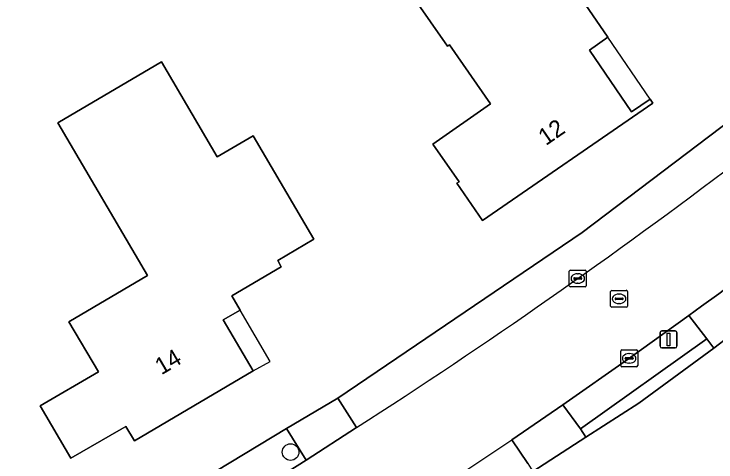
# Model space of a CAD drawing. Extents: x 162661 to 163484, y 380247 to 381230.
# Drawn here: x 163252.74 to 163294.19, y 380811.4 to 380837.83 of the extents above; entities that cross this region are included whole.
import ezdxf

# ---------------------------------------------------------------- set-up
doc = ezdxf.new("R2010")
doc.units = 0
for name, color, linetype in [('IMGEO_Berm_groen', 7, 'Continuous'), ('IMGEO_Boom', 7, 'Continuous'), ('IMGEO_Erf', 7, 'Continuous'), ('IMGEO_Groenvoorziening', 7, 'Continuous'), ('IMGEO_Haag', 7, 'Continuous'), ('IMGEO_Kolk', 7, 'Continuous'), ('IMGEO_Lichtmast', 7, 'Continuous'), ('IMGEO_Pand', 7, 'Continuous'), ('IMGEO_Pand_nummerreeks', 7, 'Continuous'), ('IMGEO_Pand_overbouw', 7, 'Continuous'), ('IMGEO_Parkeervlak_halfverhard', 7, 'Continuous'), ('IMGEO_Rijbaan_lokaal_gesloten', 7, 'Continuous'), ('IMGEO_Rioolput', 7, 'Continuous'), ('IMGEO_Voetpad_open', 7, 'Continuous')]:
    doc.layers.add(name, color=color, linetype=linetype)

msp = doc.modelspace()

# ---------------------------------------------------------------- linework, layer by layer
at = {"layer": 'IMGEO_Berm_groen'}
msp.add_lwpolyline([(163268.777, 380810.744), (163269.991, 380811.509), (163268.827, 380813.377), (163259.718, 380807.867), (163249.489, 380802.652), (163234.804, 380796.412), (163233.609, 380795.947), (163230.868, 380795.207), (163231.337, 380793.654), (163232.546, 380794.003), (163234.122, 380794.496), (163235.335, 380794.916)], dxfattribs=at)
at = {"layer": 'IMGEO_Boom'}
msp.add_circle((163269.076, 380811.987), 0.489, dxfattribs=at)
at = {"layer": 'IMGEO_Erf'}
for points in [[(163284.386, 380846.539), (163287.518, 380842.017), (163285.139, 380840.377), (163287.81, 380836.462), (163286.717, 380835.701), (163289.199, 380832.062), (163290.299, 380832.813), (163290.471, 380832.561), (163280.409, 380825.643), (163278.9, 380827.84), (163279.023, 380827.926), (163277.468, 380830.156), (163280.884, 380832.538), (163278.463, 380836.01), (163278.348, 380835.93), (163275.326, 380840.265)], [(163266.857, 380830.641), (163270.449, 380824.538), (163268.313, 380823.281), (163268.527, 380822.919), (163265.597, 380821.195), (163266.094, 380820.351), (163265.084, 380819.789), (163266.858, 380816.772), (163259.856, 380812.653), (163259.353, 380813.504), (163259.067, 380813.338), (163256.108, 380811.625), (163254.293, 380814.723), (163257.726, 380816.711), (163255.989, 380819.664), (163260.633, 380822.398), (163255.337, 380831.399), (163261.451, 380834.997), (163264.745, 380829.399)]]:
    msp.add_lwpolyline(points, close=True, dxfattribs=at)
for points in [[(163358.343, 380813.122), (163328.383, 380844.802), (163327.309, 380843.958), (163315.112, 380834.375), (163312.188, 380832.112), (163296.843, 380820.233), (163294.076, 380818.108), (163289.632, 380814.871), (163286.499, 380812.86), (163283.372, 380810.85), (163278.115, 380807.338)], [(163127.759, 380780.998), (163130.169, 380781.233), (163135.951, 380781.798), (163169.717, 380785.094), (163173.288, 380785.441), (163177.861, 380785.922), (163181.694, 380786.429), (163187.844, 380787.314), (163203.861, 380789.941), (163216.422, 380792.223), (163223.823, 380793.651), (163227.184, 380794.299), (163228.163, 380794.477), (163230.868, 380795.207), (163233.609, 380795.947), (163234.804, 380796.412), (163249.489, 380802.652), (163259.718, 380807.867), (163268.827, 380813.377), (163271.872, 380815.173), (163286.296, 380824.946), (163299.265, 380834.754)]]:
    msp.add_lwpolyline(points, dxfattribs=at)
at = {"layer": 'IMGEO_Groenvoorziening'}
msp.add_lwpolyline([(163295.418, 380829.09), (163300.721, 380833.188), (163300.104, 380835.416), (163299.265, 380834.754), (163286.296, 380824.946), (163271.872, 380815.173), (163272.964, 380813.427)], dxfattribs=at)
msp.add_lwpolyline([(163293.648, 380818.666), (163286.202, 380813.348), (163286.499, 380812.86), (163289.632, 380814.871), (163294.076, 380818.108)], close=True, dxfattribs=at)
msp.add_arc((163083.936, 381108.339), 350.292, 302.65851, 307.13762, dxfattribs=at)
at = {"layer": 'IMGEO_Haag'}
msp.add_lwpolyline([(163293.648, 380818.666), (163286.202, 380813.348), (163286.499, 380812.86), (163289.632, 380814.871), (163294.076, 380818.108)], close=True, dxfattribs=at)
at = {"layer": 'IMGEO_Kolk'}
for p, q in [((163285.533, 380821.799), (163285.533, 380822.651)), ((163285.608, 380822.725), (163286.46, 380822.725)), ((163286.021, 380822.505), (163286.046, 380822.505)), ((163286.534, 380822.651), (163286.534, 380821.799)), ((163285.792, 380822.219), (163285.792, 380822.231)), ((163286.23, 380822.182), (163285.832, 380822.182)), ((163285.835, 380822.268), (163286.233, 380822.268)), ((163286.276, 380822.231), (163286.276, 380822.219)), ((163286.46, 380821.725), (163285.608, 380821.725)), ((163286.044, 380821.945), (163286.019, 380821.945)), ((163288.568, 380817.087), (163288.568, 380817.939)), ((163288.643, 380818.013), (163289.495, 380818.013)), ((163289.569, 380817.939), (163289.569, 380817.087)), ((163288.87, 380817.556), (163289.268, 380817.556)), ((163289.056, 380817.793), (163289.081, 380817.793)), ((163288.827, 380817.507), (163288.827, 380817.519)), ((163289.265, 380817.47), (163288.867, 380817.47)), ((163289.079, 380817.233), (163289.054, 380817.233)), ((163289.311, 380817.519), (163289.311, 380817.507)), ((163289.495, 380817.013), (163288.643, 380817.013))]:
    msp.add_line(p, q, dxfattribs=at)
for points in [[(163285.533, 380821.799), (163285.533, 380822.651)], [(163285.608, 380822.725), (163286.46, 380822.725)], [(163286.534, 380822.651), (163286.534, 380821.799)], [(163286.46, 380821.725), (163285.608, 380821.725)], [(163288.568, 380817.087), (163288.568, 380817.939)], [(163288.643, 380818.013), (163289.495, 380818.013)], [(163289.569, 380817.939), (163289.569, 380817.087)], [(163289.495, 380817.013), (163288.643, 380817.013)]]:
    msp.add_lwpolyline(points, dxfattribs=at)
for centre, radius, start, end in [((163285.61, 380822.649), 0.0765, 91.552, 178.448), ((163285.61, 380822.649), 0.0765, 91.552, 178.448), ((163286.458, 380822.649), 0.0765, 1.552, 88.448), ((163286.458, 380822.649), 0.0765, 1.552, 88.448), ((163285.832, 380822.228), 0.0403, 85.8775, 175.7526), ((163285.829, 380822.218), 0.0366, 178.938, 274.7102), ((163286.233, 380822.225), 0.043, 264.8664, 352.4533), ((163286.237, 380822.23), 0.0386, 1.7309, 96.639), ((163285.61, 380821.801), 0.0765, 181.552, 268.448), ((163285.61, 380821.801), 0.0765, 181.552, 268.448), ((163286.458, 380821.801), 0.0765, 271.552, 358.448), ((163286.458, 380821.801), 0.0765, 271.552, 358.448), ((163288.645, 380817.937), 0.0765, 91.552, 178.448), ((163288.645, 380817.937), 0.0765, 91.552, 178.448), ((163289.493, 380817.937), 0.0765, 1.552, 88.448), ((163289.493, 380817.937), 0.0765, 1.552, 88.448), ((163288.867, 380817.516), 0.0403, 85.8775, 175.7526), ((163289.272, 380817.518), 0.0386, 1.7309, 96.639), ((163288.864, 380817.506), 0.0366, 178.938, 274.7102), ((163289.268, 380817.513), 0.043, 264.8664, 352.4533), ((163288.645, 380817.089), 0.0765, 181.552, 268.448), ((163288.645, 380817.089), 0.0765, 181.552, 268.448), ((163289.493, 380817.089), 0.0765, 271.552, 358.448), ((163289.493, 380817.089), 0.0765, 271.552, 358.448)]:
    msp.add_arc(centre, radius, start, end, dxfattribs=at)
for centre, major_axis, ratio, start_param, end_param in [((163286.02, 380822.225), (-0.387, 0.002), 0.722429, 4.712389, 7.853982), ((163286.045, 380822.225), (-0.39, 0.002), 0.717154, 1.570796, 4.712389), ((163289.055, 380817.513), (-0.387, 0.002), 0.722429, 4.712389, 7.853982), ((163289.08, 380817.513), (-0.39, 0.002), 0.717154, 1.570796, 4.712389)]:
    msp.add_ellipse(centre, major_axis=major_axis, ratio=ratio, start_param=start_param, end_param=end_param, dxfattribs=at)
at = {"layer": 'IMGEO_Lichtmast'}
for p, q in [((163290.896, 380818.232), (163290.896, 380819.032)), ((163290.896, 380819.032), (163290.896, 380818.232)), ((163290.996, 380819.132), (163291.786, 380819.132)), ((163291.786, 380819.132), (163290.996, 380819.132)), ((163291.886, 380819.032), (163291.886, 380818.232)), ((163291.886, 380818.232), (163291.886, 380819.032)), ((163291.786, 380818.132), (163290.996, 380818.132)), ((163290.996, 380818.132), (163291.786, 380818.132))]:
    msp.add_line(p, q, dxfattribs=at)
msp.add_lwpolyline([(163291.316, 380819.007), (163291.466, 380819.007), (163291.466, 380818.257), (163291.316, 380818.257), (163291.316, 380819.007)], dxfattribs=at)
for centre, start, end in [((163290.996, 380819.032), 90, 180), ((163290.996, 380819.032), 90, 180), ((163291.786, 380819.032), 0, 90), ((163291.786, 380819.032), 360, 90), ((163290.996, 380818.232), 180, 270), ((163290.996, 380818.232), 180, 270), ((163291.786, 380818.232), 270, 0), ((163291.786, 380818.232), 270, 0)]:
    msp.add_arc(centre, 0.1, start, end, dxfattribs=at)
at = {"layer": 'IMGEO_Pand'}
for points in [[(163286.717, 380835.701), (163287.81, 380836.462), (163285.139, 380840.377), (163287.518, 380842.017), (163284.386, 380846.539), (163275.326, 380840.265), (163278.348, 380835.93), (163278.463, 380836.01), (163280.884, 380832.538), (163277.468, 380830.156), (163279.023, 380827.926), (163278.9, 380827.84), (163280.409, 380825.643), (163290.471, 380832.561), (163290.299, 380832.813), (163289.199, 380832.062)], [(163266.858, 380816.772), (163265.084, 380819.789), (163266.094, 380820.351), (163265.597, 380821.195), (163268.527, 380822.919), (163268.313, 380823.281), (163270.449, 380824.538), (163266.857, 380830.641), (163264.745, 380829.399), (163261.451, 380834.997), (163255.337, 380831.399), (163260.633, 380822.398), (163255.989, 380819.664), (163257.726, 380816.711), (163254.293, 380814.723), (163256.108, 380811.625), (163259.067, 380813.338), (163259.353, 380813.504), (163259.856, 380812.653)]]:
    msp.add_lwpolyline(points, close=True, dxfattribs=at)
at = {"layer": 'IMGEO_Pand_overbouw'}
for points in [[(163290.299, 380832.813), (163287.81, 380836.462), (163286.717, 380835.701), (163289.199, 380832.062)], [(163266.858, 380816.772), (163267.868, 380817.334), (163266.094, 380820.351), (163265.084, 380819.789)]]:
    msp.add_lwpolyline(points, close=True, dxfattribs=at)
at = {"layer": 'IMGEO_Parkeervlak_halfverhard'}
msp.add_lwpolyline([(163293.648, 380818.666), (163292.588, 380820.05), (163289.024, 380817.48), (163285.156, 380814.764), (163286.202, 380813.348)], close=True, dxfattribs=at)
msp.add_lwpolyline([(163283.087, 380811.31), (163282.143, 380812.714)], dxfattribs=at)
msp.add_arc((163131.346, 381036.662), 269.986, 298.17056, 303.9546, dxfattribs=at)
at = {"layer": 'IMGEO_Rijbaan_lokaal_gesloten'}
for points in [[(163282.143, 380812.714), (163285.156, 380814.764), (163289.024, 380817.48), (163292.588, 380820.05), (163293.338, 380820.591), (163294.365, 380821.326), (163295.462, 380822.16), (163304.782, 380829.248), (163310.785, 380833.886), (163313.701, 380836.164), (163321.926, 380842.801), (163322.625, 380843.354)], [(163272.964, 380813.427), (163269.991, 380811.509), (163268.777, 380810.744)]]:
    msp.add_lwpolyline(points, dxfattribs=at)
for centre, radius, start, end in [((163083.936, 381108.339), 350.292, 302.65851, 307.13762), ((163131.346, 381036.662), 269.986, 298.17056, 303.9546)]:
    msp.add_arc(centre, radius, start, end, dxfattribs=at)
at = {"layer": 'IMGEO_Rioolput'}
for p, q in [((163287.972, 380820.601), (163287.972, 380821.453)), ((163288.047, 380821.527), (163288.899, 380821.527)), ((163288.46, 380821.307), (163288.485, 380821.307)), ((163288.973, 380821.453), (163288.973, 380820.601)), ((163288.231, 380821.021), (163288.231, 380821.033)), ((163288.669, 380820.984), (163288.271, 380820.984)), ((163288.274, 380821.07), (163288.672, 380821.07)), ((163288.715, 380821.033), (163288.715, 380821.021)), ((163288.899, 380820.527), (163288.047, 380820.527)), ((163288.483, 380820.747), (163288.458, 380820.747))]:
    msp.add_line(p, q, dxfattribs=at)
for points in [[(163287.972, 380820.601), (163287.972, 380821.453)], [(163288.047, 380821.527), (163288.899, 380821.527)], [(163288.973, 380821.453), (163288.973, 380820.601)], [(163288.899, 380820.527), (163288.047, 380820.527)]]:
    msp.add_lwpolyline(points, dxfattribs=at)
for centre, radius, start, end in [((163288.049, 380821.451), 0.0765, 91.552, 178.448), ((163288.049, 380821.451), 0.0765, 91.552, 178.448), ((163288.897, 380821.451), 0.0765, 1.552, 88.448), ((163288.897, 380821.451), 0.0765, 1.552, 88.448), ((163288.271, 380821.03), 0.0403, 85.8775, 175.7526), ((163288.268, 380821.02), 0.0366, 178.938, 274.7102), ((163288.672, 380821.027), 0.043, 264.8664, 352.4533), ((163288.676, 380821.032), 0.0386, 1.7309, 96.639), ((163288.049, 380820.603), 0.0765, 181.552, 268.448), ((163288.049, 380820.603), 0.0765, 181.552, 268.448), ((163288.897, 380820.603), 0.0765, 271.552, 358.448), ((163288.897, 380820.603), 0.0765, 271.552, 358.448)]:
    msp.add_arc(centre, radius, start, end, dxfattribs=at)
for centre, major_axis, ratio, start_param, end_param in [((163288.459, 380821.027), (-0.387, 0.002), 0.722429, 4.712389, 7.853982), ((163288.484, 380821.027), (-0.39, 0.002), 0.717154, 1.570796, 4.712389)]:
    msp.add_ellipse(centre, major_axis=major_axis, ratio=ratio, start_param=start_param, end_param=end_param, dxfattribs=at)
at = {"layer": 'IMGEO_Voetpad_open'}
for points in [[(163294.365, 380821.326), (163293.338, 380820.591), (163292.588, 380820.05), (163293.648, 380818.666), (163294.076, 380818.108), (163296.843, 380820.233), (163296.473, 380820.749), (163295.462, 380822.16)], [(163269.991, 380811.509), (163272.964, 380813.427), (163271.872, 380815.173), (163268.827, 380813.377)], [(163283.087, 380811.31), (163283.372, 380810.85), (163286.499, 380812.86), (163286.202, 380813.348), (163285.156, 380814.764), (163282.143, 380812.714)]]:
    msp.add_lwpolyline(points, close=True, dxfattribs=at)

# ---------------------------------------------------------------- texts
at = {"layer": 'IMGEO_Pand_nummerreeks'}
for s, rotation, p in [('12', 34.5092, (163284.144, 380830.031)), ('14', 30.4688, (163261.446, 380816.511))]:
    msp.add_text(s, height=1, rotation=rotation, dxfattribs=at).set_placement(p)

doc.saveas('drawing.dxf')
